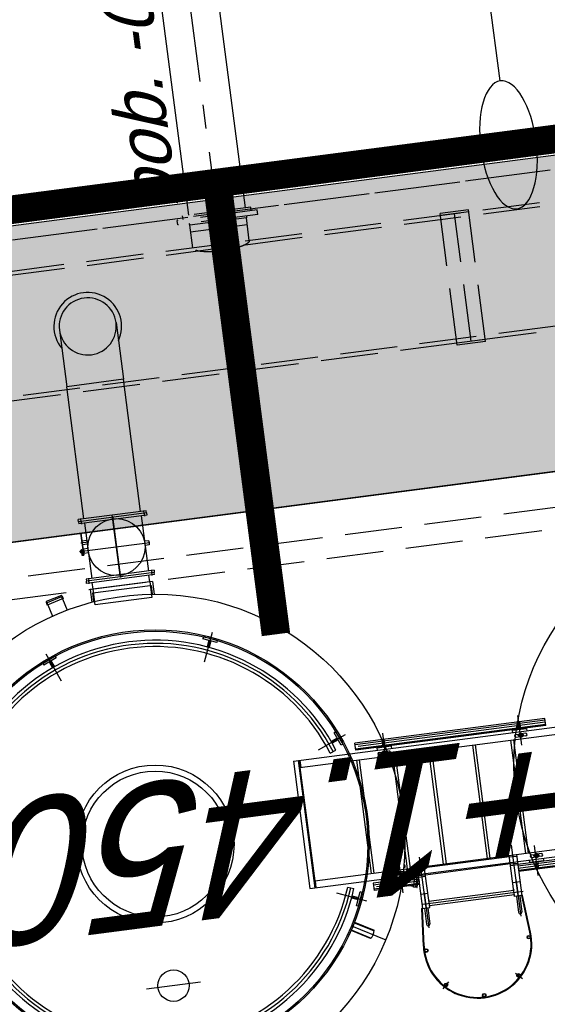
# Model space of a CAD drawing. Extents: x 117893332 to 118394757, y 454959407 to 455669244.
# Tile 293 of 330: x 118266954 to 118270650, y 455268401 to 455275296. Entities that reach past the tile are written whole.
import ezdxf

# ---------------------------------------------------------------- set-up
doc = ezdxf.new("R2010")
doc.units = 0
doc.header["$LTSCALE"] = 200
for name, pattern in [('DASHED', [19.05, 12.7, -6.35]), ('Tauw_HIDDEN3', [2.8, 2, -0.8]), ('Tauw_L_Center2', [6.499, 4, -0.833, 0.833, -0.833]), ('TAUW_OPSLUITBAND_mm', [3.2, 3, -0.2])]:
    doc.linetypes.add(name, pattern=pattern)
doc.layers.get('0').update_dxf_attribs({"linetype": 'CONTINUOUS'})
for name, color, linetype in [('EL_N_A_EB00----REVISIE~-_-----', 1, 'CONTINUOUS'), ('GRAAFWERKZAAMHEDEN', 6, 'CONTINUOUS'), ('KABELLOOP', 6, 'CONTINUOUS'), ('LEIDINGLOOP', 6, 'CONTINUOUS'), ('ME_N_A_EB00----kunstof-put~-_-----', 135, 'CONTINUOUS'), ('ME_N_H_EB00X---ALG_Stramien~-_-----', 135, 'Tauw_HIDDEN3'), ('ZU_N_-_AL999---LLVpvc400_zbr11__18_^100~-_-----', 7, 'CONTINUOUS'), ('ZU_N_-_EL999---LLVpvc400_zbr11~H_-----', 2, 'Tauw_L_Center2'), ('ZU_N_-_EL999---LLVpvc400_zbr11~W_-----', 2, 'CONTINUOUS'), ('ZU_N_-_TVRH----tekst__50_^200~-_-----', 253, 'CONTINUOUS'), ('ZU_N_A_EB00--E-BETON~-_-----', 7, 'CONTINUOUS'), ('ZU_N_A_EV00----_Opsluitband_100x200~A_-----', 253, 'CONTINUOUS'), ('ZU_N_A_EV00----_Opsluitband_100x200~Z_-----', 253, 'TAUW_OPSLUITBAND_mm'), ('ZU_N_A_EV02----_kant verharding ov betontegels-halfsteensverband~k_-----', 253, 'CONTINUOUS'), ('ZU_N_A_HV01----_arcering verharding gv asfalt~v_-----', 253, 'CONTINUOUS'), ('ZU_N_A_HV02----_arcering verharding ov betontegels-halfsteensverband~v_-----', 253, 'CONTINUOUS'), ('ZU_N_A_HV02----molgoot ov betonstraatsteen~v_-----', 253, 'CONTINUOUS')]:
    doc.layers.add(name, color=color, linetype=linetype)
doc.layers.add('ZU_N_-_DX1AMA--_maatvoering_LIN__18_^200', color=7, linetype='CONTINUOUS', lineweight=18)
doc.styles.add('TAUW-ISOCP', font='tcb_isocp.shx')
doc.dimstyles.new('tzu18-dot_^200', dxfattribs={"dimscale": 200, "dimtxt": 1.8, "dimasz": 3, "dimexe": 2, "dimexo": 0, "dimgap": 0.5, "dimtad": 1, "dimdec": 0, "dimzin": 0, "dimdsep": 46, "dimtxsty": 'TAUW-ISOCP', "dimblk": 'DOTSMALL', "dimcen": 2, "dimdle": 1.5, "dimclre": 8, "dimadec": 0, "dimazin": 0, "dimtp": 1, "dimtm": 1, "dimtfac": 1, "dimtix": 1, "dimtmove": 1, "dimatfit": 3, "dimldrblk": 'DOTSMALL', "dimfxl": 1, "dimtvp": 0.5, "dimtolj": 1, "dimtzin": 0, "dimlwd": -1, "dimlwe": 5, "dimarcsym": 0})

# ---------------------------------------------------------------- blocks, each defined once
blk = doc.blocks.new('_DotSmall')
at = {"color": 0, "linetype": 'ByBlock', "const_width": 0.5}
blk.add_lwpolyline([(-0.0625, 0, 1), (0.0625, 0, 1)], format="xyb", close=True, dxfattribs=at)
blk = doc.blocks.new('*D182')
at = {"layer": 'ZU_N_-_DX1AMA--_maatvoering_LIN__18_^200', "color": 0, "transparency": 16777216}
blk.add_line((118280157, 455273059.5), (118266772.8, 455375883.1), dxfattribs=at)
at = {"layer": 'ZU_N_-_DX1AMA--_maatvoering_LIN__18_^200', "color": 8, "lineweight": 5, "transparency": 16777216}
for p, q in [((118266365.3, 455375527.5), (118267208.2, 455375637.2)), ((118278176, 455273104.2), (118280514.9, 455273408.7))]:
    blk.add_line(p, q, dxfattribs=at)
at = {"layer": 'ZU_N_-_DX1AMA--_maatvoering_LIN__18_^200', "color": 0, "transparency": 16777216, "xscale": 600, "yscale": 600, "zscale": 600}
for p, rotation in [((118266811.5, 455375585.6), 97.41631319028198), ((118280118.3, 455273357), 277.416313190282)]:
    blk.add_blockref('_DotSmall', p, dxfattribs=dict(at, rotation=rotation))
at = {"layer": 'ZU_N_-_DX1AMA--_maatvoering_LIN__18_^200', "color": 0, "transparency": 16777216, "insert": (118279130, 455278780.4), "char_height": 360, "attachment_point": 5, "rotation": 97.41631, "style": 'TAUW-ISOCP'}
blk.add_mtext('\\A1;103091', dxfattribs=at)
blk = doc.blocks.new('*D183')
at = {"layer": 'ZU_N_-_DX1AMA--_maatvoering_LIN__18_^200', "color": 0, "transparency": 16777216}
blk.add_line((118281650.2, 455268715.9), (118267685.1, 455376001.8), dxfattribs=at)
at = {"layer": 'ZU_N_-_DX1AMA--_maatvoering_LIN__18_^200', "color": 8, "lineweight": 5, "transparency": 16777216}
for p, q in [((118267277.6, 455375646.3), (118268120.5, 455375756)), ((118278757.1, 455268641.9), (118282008.1, 455269065.1))]:
    blk.add_line(p, q, dxfattribs=at)
at = {"layer": 'ZU_N_-_DX1AMA--_maatvoering_LIN__18_^200', "color": 0, "transparency": 16777216, "xscale": 600, "yscale": 600, "zscale": 600}
for p, rotation in [((118267723.8, 455375704.4), 97.41631319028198), ((118281611.4, 455269013.4), 277.416313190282)]:
    blk.add_blockref('_DotSmall', p, dxfattribs=dict(at, rotation=rotation))
at = {"layer": 'ZU_N_-_DX1AMA--_maatvoering_LIN__18_^200', "color": 0, "transparency": 16777216, "insert": (118280043.7, 455278888.2), "char_height": 360, "attachment_point": 5, "rotation": 97.41631, "style": 'TAUW-ISOCP'}
blk.add_mtext('\\A1;107591', dxfattribs=at)
blk = doc.blocks.new('*D184')
at = {"layer": 'ZU_N_-_DX1AMA--_maatvoering_LIN__18_^200', "color": 0, "transparency": 16777216}
blk.add_line((118283402.9, 455262378.4), (118268597.4, 455376120.6), dxfattribs=at)
at = {"layer": 'ZU_N_-_DX1AMA--_maatvoering_LIN__18_^200', "color": 8, "lineweight": 5, "transparency": 16777216}
for p, q in [((118268189.9, 455375765), (118269032.8, 455375874.7)), ((118278930.8, 455262098.8), (118283760.8, 455262727.5))]:
    blk.add_line(p, q, dxfattribs=at)
at = {"layer": 'ZU_N_-_DX1AMA--_maatvoering_LIN__18_^200', "color": 0, "transparency": 16777216, "xscale": 600, "yscale": 600, "zscale": 600}
for p, rotation in [((118268636.1, 455375823.1), 97.41631319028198), ((118283364.1, 455262675.9), 277.416313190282)]:
    blk.add_blockref('_DotSmall', p, dxfattribs=dict(at, rotation=rotation))
at = {"layer": 'ZU_N_-_DX1AMA--_maatvoering_LIN__18_^200', "color": 0, "transparency": 16777216, "insert": (118282398.1, 455267928.3), "char_height": 360, "attachment_point": 5, "rotation": 97.41631, "style": 'TAUW-ISOCP'}
blk.add_mtext('\\A1;114102', dxfattribs=at)
blk = doc.blocks.new('*D186')
at = {"layer": 'ZU_N_-_DX1AMA--_maatvoering_LIN__18_^200', "color": 8, "lineweight": 5, "transparency": 16777216}
for p, q in [((118278757.1, 455268641.9), (118279128.1, 455265792.1)), ((118232215.2, 455260815), (118232359.8, 455259704.4))]:
    blk.add_line(p, q, dxfattribs=at)
at = {"layer": 'ZU_N_-_DX1AMA--_maatvoering_LIN__18_^200', "color": 0, "transparency": 16777216}
blk.add_line((118279373.9, 455266227.4), (118232010.7, 455260062.3), dxfattribs=at)
at = {"layer": 'ZU_N_-_DX1AMA--_maatvoering_LIN__18_^200', "color": 0, "transparency": 16777216, "xscale": 600, "yscale": 600, "zscale": 600}
for p, rotation in [((118279076.4, 455266188.7), 7.416313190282), ((118232308.2, 455260101), 187.416313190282)]:
    blk.add_blockref('_DotSmall', p, dxfattribs=dict(at, rotation=rotation))
at = {"layer": 'ZU_N_-_DX1AMA--_maatvoering_LIN__18_^200', "color": 0, "transparency": 16777216, "insert": (118253810.1, 455262617.5), "char_height": 360, "attachment_point": 5, "rotation": 187.41631, "style": 'TAUW-ISOCP'}
blk.add_mtext('\\A1;47163', dxfattribs=at)
blk = doc.blocks.new('*D188')
at = {"layer": 'ZU_N_-_DX1AMA--_maatvoering_LIN__18_^200', "color": 0, "transparency": 16777216}
blk.add_line((118290226.7, 455217082.1), (118269509.7, 455376239.3), dxfattribs=at)
at = {"layer": 'ZU_N_-_DX1AMA--_maatvoering_LIN__18_^200', "color": 8, "lineweight": 5, "transparency": 16777216}
for p, q in [((118269102.2, 455375883.8), (118269945.1, 455375993.5)), ((118275059.6, 455215410.3), (118290584.6, 455217431.2))]:
    blk.add_line(p, q, dxfattribs=at)
at = {"layer": 'ZU_N_-_DX1AMA--_maatvoering_LIN__18_^200', "color": 0, "transparency": 16777216, "xscale": 600, "yscale": 600, "zscale": 600}
for p, rotation in [((118269548.4, 455375941.9), 97.41631319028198), ((118290188, 455217379.5), 277.416313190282)]:
    blk.add_blockref('_DotSmall', p, dxfattribs=dict(at, rotation=rotation))
at = {"layer": 'ZU_N_-_DX1AMA--_maatvoering_LIN__18_^200', "color": 0, "transparency": 16777216, "insert": (118289079.9, 455223723.3), "char_height": 360, "attachment_point": 5, "rotation": 97.41631, "style": 'TAUW-ISOCP'}
blk.add_mtext('\\A1;159900', dxfattribs=at)
blk = doc.blocks.new('*D189')
at = {"layer": 'ZU_N_-_DX1AMA--_maatvoering_LIN__18_^200', "color": 0, "transparency": 16777216}
blk.add_line((118292174.2, 455209247.9), (118270422, 455376358.1), dxfattribs=at)
at = {"layer": 'ZU_N_-_DX1AMA--_maatvoering_LIN__18_^200', "color": 8, "lineweight": 5, "transparency": 16777216}
for p, q in [((118270014.5, 455376002.5), (118270857.4, 455376112.2)), ((118276094.8, 455207457.4), (118292532.1, 455209597))]:
    blk.add_line(p, q, dxfattribs=at)
at = {"layer": 'ZU_N_-_DX1AMA--_maatvoering_LIN__18_^200', "color": 0, "transparency": 16777216, "xscale": 600, "yscale": 600, "zscale": 600}
for p, rotation in [((118270460.7, 455376060.6), 97.41631319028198), ((118292135.5, 455209545.4), 277.416313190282)]:
    blk.add_blockref('_DotSmall', p, dxfattribs=dict(at, rotation=rotation))
at = {"layer": 'ZU_N_-_DX1AMA--_maatvoering_LIN__18_^200', "color": 0, "transparency": 16777216, "insert": (118289984.4, 455223900.5), "char_height": 360, "attachment_point": 5, "rotation": 97.41631, "style": 'TAUW-ISOCP'}
blk.add_mtext('\\A1;167920', dxfattribs=at)
blk = doc.blocks.new('A$C051E189E')
at = {"layer": 'LEIDINGLOOP', "linetype": 'DASHED', "const_width": 200}
for points in [[(79917.8, -55943.8), (79917.8, -91749.9), (53597.7, -91754.5), (53597.7, -89649.9)], [(76730.2, -80864.1), (79917.8, -80864.1)]]:
    blk.add_lwpolyline(points, dxfattribs=at)
blk = doc.blocks.new('A$C6DFC50BF')
at = {"layer": 'GRAAFWERKZAAMHEDEN'}
blk.add_line((80370.6, -82922.2), (81293.5, -82922.2), dxfattribs=at)
at = {"layer": 'GRAAFWERKZAAMHEDEN', "extrusion": (0, 0, -1)}
blk.add_ellipse((79919.1, -82922.2), major_axis=(451.5, 0), ratio=0.433042, dxfattribs=at)
at = {"layer": 'KABELLOOP', "linetype": 'DASHED', "const_width": 200}
for points in [[(79917.8, -55943.8), (79917.8, -91749.9), (53597.7, -91754.5), (53597.7, -89649.9)], [(76730.2, -80864.1), (79917.8, -80864.1)]]:
    blk.add_lwpolyline(points, dxfattribs=at)

msp = doc.modelspace()

# ---------------------------------------------------------------- hatches: boundary and pattern name
at = {"layer": 'ME_N_A_EB00----kunstof-put~-_-----'}
for points in [[(118270415.3, 455269199.8), (118270410.3, 455269199.2), (118270414.7, 455269204.8)], [(118270419.2, 455269170.1), (118270414.2, 455269169.4), (118270419.8, 455269165.1)], [(118270470, 455269167.1), (118270475.6, 455269162.7), (118270470.7, 455269161.6)], [(118269820.3, 455269122.4), (118269825.3, 455269123), (118269819.7, 455269127.3)], [(118269775.8, 455269076.8), (118269771.6, 455269071.1), (118269776.5, 455269071.3)], [(118269824.2, 455269092.6), (118269829.2, 455269093.3), (118269824.8, 455269087.7)]]:
    msp.add_hatch(color=256, dxfattribs=at).paths.add_polyline_path(points)
at = {"layer": 'ZU_N_A_HV01----_arcering verharding gv asfalt~v_-----'}
h = msp.add_hatch(dxfattribs=at)
h.set_pattern_fill('ASFALT', color=256, scale=3000)
h.set_pattern_definition([(157.41631, (118248804.68, 455213277.6), (-144.0122, -346.24485), []), (217.41631, (118248804.68, 455213277.6), (227.85075, -297.8406), [])])
h.paths.add_polyline_path([(118253562.5, 455173882.8, -0.413671), (118245855.8, 455163886.8), (118232779.4, 455162183.4, -0.239601), (118226539.3, 455164396.4), (118222931.6, 455163926.7), (118222383.7, 455168135.5), (118218106.9, 455167574.6), (118214434.7, 455164219.5), (118215506.4, 455155986.2), (118286398.3, 455165214), (118285827.7, 455169598.1), (118269443.6, 455167465.5, -0.414214), (118257765.8, 455176453.3), (118256227.9, 455188268.7, -0.414214), (118265215.7, 455199946.5), (118292266.1, 455203467.5), (118291600.1, 455208584.4), (118288512.1, 455208182.4, -0.414214), (118286360.3, 455209838.5), (118282082.5, 455242702.4), (118277103.6, 455242054.3, -0.414214), (118269661, 455247782.5), (118267518.7, 455264240.6), (118262945.7, 455263645.4), (118267639.6, 455227475.9), (118267223.1, 455227422), (118267223.1, 455227421.8), (118252708.4, 455225559), (118252749.8, 455225241.2), (118251437.4, 455225070.9), (118250715, 455230620.6), (118243327.3, 455287376.9), (118243629.7, 455287416.2), (118243124.4, 455290872.4), (118240928.7, 455307740.1, -0.414214), (118245603.8, 455313814.3), (118274546.5, 455317581.7), (118274030.2, 455321548.3), (118245583.3, 455317845.4, -0.414214), (118239509, 455322520.5), (118233549.8, 455368302.3, 0.414214), (118222813.3, 455376565.6), (118207809.9, 455374612.7, 0.414214), (118199546.6, 455363876.2), (118205505.9, 455318094.4, -0.414212), (118200830.9, 455312020.1), (118163460.6, 455307155.6), (118165370.9, 455292480.2), (118168069.6, 455292831.5), (118168020.6, 455293207.6, -0.414213), (118177008.5, 455304885.4), (118193278.4, 455307003.2, -0.134342), (118196112.3, 455306610.7), (118204322.8, 455303093.5), (118205538.1, 455305921.5, -0.264812), (118209818.1, 455309156.2), (118230144.2, 455311802, -0.414214), (118236218.5, 455307127), (118240860.1, 455271468.1, -0.414214), (118236185, 455265393.9), (118214173, 455262528.6), (118214897.7, 455256960.6, -0.414214), (118212810.3, 455254248.5), (118211683.3, 455254101.8), (118212034, 455251407.1), (118215577.2, 455248630.1), (118219142.1, 455249094.1), (118218436.6, 455254511.8, -0.414229), (118220524, 455257224), (118236969.8, 455259364.7, -0.414213), (118243044, 455254689.7), (118246252.7, 455230039.7)])
h.paths.add_polyline_path([(118261528.7, 455214269.2, -0.414214), (118263616.1, 455216981.4), (118275257.9, 455218496.7, -0.414214), (118277970, 455216409.4), (118278976.7, 455208675.7, -0.414214), (118276889.3, 455205963.6), (118274097.8, 455205600.3, -0.414214), (118272506.4, 455206825.1), (118272485.3, 455206987.6), (118269242.6, 455206565.5), (118269263.8, 455206403, -0.414214), (118268038.9, 455204811.6), (118265247.5, 455204448.2, -0.414214), (118262535.4, 455206535.6)], flags=16)
h.paths.add_polyline_path([(118241537.9, 455300913.5), (118240100, 455300726.2), (118239912.7, 455302164.1), (118241350.6, 455302351.4)], flags=16)
h.paths.add_polyline_path([(118240440.7, 455309039.9), (118239002.9, 455308852.6), (118238815.6, 455310290.4), (118240253.4, 455310477.7)], flags=16)
h.paths.add_polyline_path([(118229627.9, 455315768.6), (118215546.7, 455313935.7, -0.414214), (118209472.4, 455318610.7), (118204138, 455359592.1, -0.414239), (118213125.7, 455371270.9), (118217290.6, 455371813, -0.414214), (118228968.4, 455362825.1), (118234303, 455321842.8, -0.414214)], flags=16)
h.paths.add_polyline_path([(118229573.7, 455316185), (118215492.5, 455314352.1, -0.414214), (118209888.9, 455318664.9), (118204554.5, 455359646.4, -0.41424), (118213180, 455370854.4), (118217344.8, 455371396.5, -0.414214), (118228551.9, 455362770.9), (118233886.5, 455321788.6, -0.414214)], flags=0)
h.paths.add_polyline_path([(118232786.1, 455366810.1), (118231546.6, 455366648.6), (118231359.3, 455368086.5), (118232598.8, 455368248)], flags=0)
at = {"layer": 'ZU_N_A_HV02----_arcering verharding ov betontegels-halfsteensverband~v_-----'}
h = msp.add_hatch(dxfattribs=at)
h.set_pattern_fill('TEGELS', color=256, scale=1200)
h.set_pattern_definition([(97.4163, (118248804.68, 455213277.58), (-297.4903, -38.7234), []), (187.4163, (118248804.68, 455213277.58), (38.7234, -297.4903), [300, -300]), (187.4163, (118248785.3, 455213426.33), (38.7234, -297.4903), [-300, 300])])
h.paths.add_polyline_path([(118278797.8, 455275302), (118282155.1, 455249509.7), (118281628, 455249441.1, 0.40884), (118275544.1, 455254035.1, 0.414213), (118270851, 455247937.4, 0.414214), (118276948.7, 455243244.3), (118282393.7, 455243953.1), (118282475, 455243328.3), (118277030, 455242619.6, -0.414214), (118270226.2, 455247856.1), (118268064.6, 455264463), (118267915.8, 455264443.6), (118262361.2, 455263720.6), (118262374.8, 455263615.9), (118259791, 455263277.8), (118258893.8, 455270189.9), (118247423.9, 455268677.9), (118247098.8, 455271175.8), (118246029, 455271036.6), (118246016.1, 455271135.7), (118271409.6, 455274441.1), (118270783.6, 455279250.4, 0.01833), (118271686.5, 455280061.2), (118272414.2, 455274471)])
h.paths.add_polyline_path([(118275200, 455256671.9, -1), (118273935.1, 455266389.9, -1)], flags=16)
h.paths.add_polyline_path([(118278757, 455268641), (118261899.4, 455266446.7), (118261318.5, 455270909.9), (118278176, 455273104.2)], flags=16)
h.paths.add_polyline_path([(118277060.1, 455243154.9), (118277098.8, 455242857.4), (118276801.3, 455242818.7), (118276762.6, 455243116.2)], flags=16)
at = {"layer": 'ZU_N_A_HV02----molgoot ov betonstraatsteen~v_-----'}
h = msp.add_hatch(dxfattribs=at)
h.set_pattern_fill('BRICK', color=256, scale=33.07086)
h.set_pattern_definition([(97.41631, (118248804.68, 455213277.58), (-208.2432, -27.10636), []), (187.4163, (118248804.68, 455213277.6), (54.2127, -416.4864), [210, -210]), (187.4163, (118248777.57, 455213485.83), (54.2127, -416.4864), [-210, 210])])
h.paths.add_polyline_path([(118236130.8, 455265810.4), (118213702.3, 455262890.9), (118213756.5, 455262474.4), (118214481.2, 455256906.4, -0.414214), (118212756.1, 455254665), (118211212.6, 455254464), (118211639.7, 455251182.5), (118215456.8, 455248190.8), (118219612.8, 455248731.8), (118218853.1, 455254566, -0.41423), (118220578.2, 455256807.5), (118237024, 455258948.2, -0.414214), (118242627.6, 455254635.5), (118245836.2, 455229985.5), (118253115.1, 455174065.7, -0.421725), (118245799.5, 455164303), (118232725.2, 455162599.9, -0.247725), (118226700.8, 455164841), (118223293.5, 455164399.8), (118222746, 455168606.4), (118217921.3, 455167973.9), (118213990, 455164382.1), (118215144.2, 455155515.5), (118286452.5, 455164797.5), (118286398.3, 455165214), (118215506.4, 455155986.2), (118214434.7, 455164219.5), (118218106.9, 455167574.6), (118222383.7, 455168135.5), (118222931.6, 455163926.7), (118226539.3, 455164396.4, 0.239601), (118232779.4, 455162183.4), (118245855.8, 455163886.8, 0.413671), (118253562.5, 455173882.8), (118246252.7, 455230039.7), (118243044, 455254689.7, 0.414213), (118236969.8, 455259364.7), (118220524, 455257224, 0.414229), (118218436.6, 455254511.8), (118219142.1, 455249094.1), (118215577.2, 455248630.1), (118212034, 455251407.1), (118211683.3, 455254101.8), (118212810.3, 455254248.5, 0.414214), (118214897.7, 455256960.6), (118214173, 455262528.6), (118236185, 455265393.9, 0.414214), (118240860.1, 455271468.1), (118236218.5, 455307127, 0.414214), (118230144.2, 455311802), (118209818.1, 455309156.2, 0.264812), (118205538.1, 455305921.5), (118204322.8, 455303093.5), (118196112.3, 455306610.7, 0.134342), (118193278.4, 455307003.2), (118177008.5, 455304885.4, 0.414213), (118168020.6, 455293207.6), (118168069.6, 455292831.5), (118168486.1, 455292885.7), (118168437.1, 455293261.8, -0.414213), (118177062.7, 455304468.9), (118193332.6, 455306586.7, -0.134342), (118195946.9, 455306224.6), (118199133.4, 455304859.6), (118204543.5, 455302542), (118205924.4, 455305755.6, -0.264823), (118209872.9, 455308739.8), (118222173, 455310340.9), (118230198.4, 455311385.5, -0.414214), (118235802, 455307072.8), (118240443.6, 455271413.9, -0.414214)])

# ---------------------------------------------------------------- linework, layer by layer
at = {"layer": 'ME_N_A_EB00----kunstof-put~-_-----'}
for p, q in [((118267629, 455273174.2), (118267680.6, 455272777.5)), ((118278176.3, 455273104.2), (118261318.5, 455270909.9)), ((118267232.3, 455273122.6), (118267284, 455272725.9)), ((118267680.6, 455272777.5), (118267284, 455272725.9)), ((118267801.2, 455271851.5), (118267680.6, 455272777.5)), ((118267404.5, 455271799.9), (118267284, 455272725.9)), ((118267840.8, 455271856.7), (118267364.8, 455271794.7)), ((118267826.1, 455271834.6), (118267822.8, 455271859.4)), ((118267842.8, 455271841.8), (118267840.8, 455271856.7)), ((118267366.8, 455271779.8), (118267364.8, 455271794.7)), ((118267842.8, 455271841.8), (118267366.8, 455271779.8)), ((118267842.8, 455271841.8), (118267366.8, 455271779.8)), ((118267844.7, 455271826.9), (118267368.7, 455271765)), ((118267384.8, 455271777.1), (118267381.5, 455271801.9)), ((118267383.5, 455271787), (118267386.7, 455271762.3)), ((118267657.4, 455271406.8), (118267602.6, 455271827.7)), ((118267657.4, 455271406.8), (118267602.6, 455271827.7)), ((118267604.1, 455271815.8), (118267659.6, 455271389.4)), ((118267805, 455271821.7), (118267855.4, 455271435)), ((118267824.8, 455271844.5), (118267828, 455271819.7)), ((118267842.8, 455271841.8), (118267844.7, 455271826.9)), ((118267366.8, 455271779.8), (118267368.7, 455271765)), ((118267408.4, 455271770.1), (118267458.7, 455271383.4)), ((118267381.1, 455271700.8), (118267383.1, 455271701.1)), ((118267381.1, 455271700.8), (118267400.9, 455271548.7)), ((118267383.1, 455271701.1), (118267403.1, 455271547)), ((118267424.2, 455271648.6), (118267390.5, 455271644.3)), ((118267858, 455271647.1), (118267828.3, 455271643.3)), ((118267858, 455271647.1), (118267861.9, 455271617.4)), ((118267864.9, 455271632.9), (118267374.1, 455271569)), ((118267380, 455271577.3), (118267378.3, 455271575.1)), ((118267386, 455271578.1), (118267380, 455271577.3)), ((118267380, 455271577.3), (118267382, 455271562.5)), ((118267433.5, 455271637.3), (118267381.5, 455271630.5)), ((118267384.9, 455271586.4), (118267386.9, 455271586.6)), ((118267384.9, 455271586.4), (118267390.2, 455271545.3)), ((118267386.9, 455271586.6), (118267392, 455271547.6)), ((118267396.9, 455271579.5), (118267388, 455271578.4)), ((118267390.5, 455271644.3), (118267393.7, 455271619.5)), ((118267427.4, 455271623.9), (118267393.7, 455271619.5)), ((118267402.8, 455271580.3), (118267398.9, 455271579.8)), ((118267431.6, 455271591.6), (118267401.9, 455271587.7)), ((118267401.9, 455271587.7), (118267405.7, 455271558)), ((118267861.9, 455271617.4), (118267832.1, 455271613.5)), ((118267378.3, 455271575.1), (118267379.7, 455271564.2)), ((118267382, 455271562.5), (118267379.7, 455271564.2)), ((118267387.9, 455271563.2), (118267382, 455271562.5)), ((118267398.8, 455271564.7), (118267389.9, 455271563.5)), ((118267390.2, 455271545.3), (118267403.1, 455271547)), ((118267392, 455271547.6), (118267400.9, 455271548.7)), ((118267404.8, 455271565.4), (118267400.8, 455271564.9)), ((118267435.5, 455271561.9), (118267405.7, 455271558)), ((118267895, 455271440.2), (118267419.1, 455271378.2)), ((118267877, 455271442.9), (118267880.3, 455271418.1)), ((118267895, 455271440.2), (118267897, 455271425.3)), ((118267419.1, 455271378.2), (118267421, 455271363.3)), ((118267897, 455271425.3), (118267421, 455271363.3)), ((118267897, 455271425.3), (118267421, 455271363.3)), ((118267898.9, 455271410.4), (118267422.9, 455271348.5)), ((118267435.8, 455271385.4), (118267439, 455271360.6)), ((118267440.9, 455271345.8), (118267437.7, 455271370.6)), ((118267865.3, 455271358.7), (118267859.2, 455271405.3)), ((118267882.2, 455271403.2), (118267879, 455271428)), ((118267898.9, 455271410.4), (118267897, 455271425.3)), ((118267422.9, 455271348.5), (118267421, 455271363.3)), ((118267885.1, 455271361.3), (118267448.8, 455271304.5)), ((118267448.8, 455271304.5), (118267460.3, 455271216.4)), ((118267468.6, 455271307.1), (118267462.6, 455271353.6)), ((118267465.9, 455271281.5), (118267868.5, 455271333.9)), ((118267482.8, 455271198), (118267468.6, 455271307.1)), ((118267865.3, 455271358.7), (118267879.5, 455271249.6)), ((118267868.5, 455271333.9), (118267874.5, 455271334.7)), ((118267874.5, 455271334.7), (118267882.5, 455271273.1)), ((118267885.1, 455271361.3), (118267896.6, 455271273.2)), ((118267245.8, 455271264.5), (118267140.5, 455271221)), ((118267247.8, 455271254.5), (118267146.1, 455271212.5)), ((118267258.2, 455271242.5), (118267147.2, 455271196.7)), ((118267253.5, 455271240.6), (118267247.8, 455271254.5)), ((118267249.8, 455271262.8), (118267258.2, 455271242.5)), ((118267253.5, 455271240.6), (118267286.3, 455271161.1)), ((118267473.9, 455271219.9), (118267465.9, 455271281.5)), ((118267879.5, 455271249.6), (118267482.8, 455271198)), ((118267138.8, 455271217.1), (118267147.2, 455271196.7)), ((118267151.8, 455271198.7), (118267146.1, 455271212.5)), ((118267151.8, 455271198.7), (118267184.6, 455271119.1)), ((118268242, 455270975), (118268238.1, 455270960.5)), ((118268334.7, 455270934.5), (118268238.1, 455270960.5)), ((118268338.6, 455270948.9), (118268242, 455270975)), ((118268302.1, 455271005.6), (118268245.8, 455270796.7)), ((118268279.1, 455270949.4), (118268266.8, 455270903.6)), ((118268293.6, 455270945.5), (118268281.3, 455270899.7)), ((118268338.6, 455270948.9), (118268334.7, 455270934.4)), ((118267202.7, 455270839.7), (118267116, 455270789.8)), ((118267210.1, 455270826.7), (118267123.5, 455270776.8)), ((118267136.8, 455270854), (118267244.7, 455270666.4)), ((118267202.7, 455270839.7), (118267210.2, 455270826.7)), ((118267116, 455270789.8), (118267123.5, 455270776.8)), ((118267160.3, 455270798), (118267184, 455270756.9)), ((118267173.3, 455270805.5), (118267197, 455270764.3)), ((118270441.6, 455270422.7), (118270468.7, 455270214.5)), ((118268871.3, 455270103.1), (118271038.5, 455270385.2)), ((118270632.9, 455270403), (118269302, 455270229.7)), ((118269303.3, 455270219.8), (118270634.2, 455270393.1)), ((118269307.1, 455270190.1), (118270638.1, 455270363.3)), ((118270639.3, 455270353.4), (118269308.4, 455270180.1)), ((118269325, 455270207.5), (118270636.1, 455270378.2)), ((118270439.9, 455270377.8), (118270447, 455270323.3)), ((118270454.8, 455270379.8), (118270461.9, 455270325.2)), ((118270639.3, 455270353.4), (118270632.9, 455270403)), ((118268917.5, 455270058.7), (118271005.2, 455270330.4)), ((118269233.3, 455270288.9), (118269045.8, 455270181)), ((118269169.1, 455270309.7), (118269156.1, 455270302.2)), ((118269206, 455270215.5), (118269156.1, 455270302.2)), ((118269219, 455270223), (118269169.1, 455270309.7)), ((118269494.6, 455270299.5), (118269521.7, 455270091.2)), ((118270504, 455270330.7), (118270404.8, 455270317.8)), ((118270404.8, 455270317.8), (118270406.8, 455270302.9)), ((118270428.7, 455270289.7), (118270459.1, 455270293.6)), ((118270431, 455270271.8), (118270461.4, 455270275.8)), ((118270485.7, 455270288), (118270440.9, 455270282.2)), ((118270467.7, 455270294.7), (118270459.1, 455270293.6)), ((118270470, 455270276.9), (118270461.4, 455270275.8)), ((118270462.3, 455270302.3), (118270466.6, 455270269.6)), ((118270498.1, 455270298.7), (118270467.7, 455270294.7)), ((118270500.4, 455270280.8), (118270470, 455270276.9)), ((118270491, 455270334.1), (118270476.1, 455270332.1)), ((118270504, 455270330.7), (118270505.9, 455270315.9)), ((118269177.3, 455270265.3), (118269136.2, 455270241.6)), ((118269184.8, 455270252.3), (118269143.6, 455270228.6)), ((118269219, 455270223), (118269206, 455270215.5)), ((118269308.4, 455270180.1), (118269302, 455270229.7)), ((118269557, 455270207.5), (118269457.8, 455270194.6)), ((118269469.6, 455270201.1), (118269484.5, 455270203.1)), ((118269500, 455270200), (118269492.9, 455270254.6)), ((118269514.8, 455270202), (118269507.7, 455270256.5)), ((118269557, 455270207.5), (118269558.9, 455270192.6)), ((118270125.7, 455270215.9), (118270228.9, 455269422.6)), ((118270145.5, 455270218.5), (118270248.7, 455269425.2)), ((118270393.4, 455270250.8), (118270496.7, 455269457.5)), ((118270413.2, 455270253.4), (118270516.5, 455269460.1)), ((118269129.7, 455270159.7), (118269169.7, 455270180.4)), ((118269459.8, 455270179.7), (118269457.8, 455270194.6)), ((118269471.7, 455270165.1), (118269502.1, 455270169.1)), ((118269474.1, 455270147.3), (118269504.5, 455270151.2)), ((118269486.5, 455270157.9), (118269531.3, 455270163.8)), ((118269502.1, 455270169.1), (118269510.8, 455270170.2)), ((118269504.5, 455270151.2), (118269513.1, 455270152.3)), ((118269505.4, 455270177.7), (118269509.7, 455270145)), ((118269541.2, 455270174.1), (118269510.8, 455270170.2)), ((118269543.5, 455270156.3), (118269513.1, 455270152.3)), ((118269565.4, 455270143), (118269668.6, 455269349.7)), ((118269585.2, 455270145.6), (118269688.5, 455269352.3)), ((118269818.2, 455270175.9), (118269921.5, 455269382.6)), ((118269838.1, 455270178.5), (118269941.3, 455269385.2)), ((118268871.3, 455270103.1), (118268987.5, 455269210.6)), ((118268906, 455270107.6), (118269022.2, 455269215.1)), ((118268911, 455270108.2), (118268917.5, 455270058.7)), ((118268917.5, 455270058.7), (118268911.7, 455270103.3)), ((118268916, 455270108.9), (118268922.4, 455270059.3)), ((118269312.5, 455270110.1), (118269415.8, 455269316.8)), ((118269332.3, 455270112.7), (118269435.6, 455269319.4)), ((118268917.5, 455270058.7), (118269020.7, 455269265.4)), ((118269020.7, 455269265.4), (118271108.5, 455269537.1)), ((118270445.3, 455269163.4), (118270399.5, 455269515)), ((118270587.3, 455269303.6), (118270560.2, 455269511.8)), ((118268987.5, 455269210.6), (118271154.6, 455269492.7)), ((118270383.7, 455269442.8), (118270433.3, 455269449.2)), ((118270421.1, 455269155.2), (118270383.7, 455269442.8)), ((118270385, 455269432.9), (118270434.6, 455269439.3)), ((118270433.3, 455269449.2), (118270470.7, 455269161.6)), ((118270538.4, 455269446.8), (118270568.8, 455269450.7)), ((118270595.4, 455269445.1), (118270550.6, 455269439.3)), ((118270577.4, 455269451.9), (118270568.8, 455269450.7)), ((118270576.5, 455269425.3), (118270572.2, 455269458)), ((118270607.8, 455269455.8), (118270577.4, 455269451.9)), ((118269640.3, 455269180.3), (118269613.2, 455269388.6)), ((118269800.7, 455269079.5), (118269754.9, 455269431.1)), ((118270385, 455269432.9), (118269790, 455269355.4)), ((118270385, 455269432.9), (118269790, 455269355.4)), ((118270391.4, 455269383.3), (118269796.4, 455269305.8)), ((118270391.4, 455269383.3), (118269796.4, 455269305.8)), ((118270391.4, 455269383.3), (118270441, 455269389.7)), ((118270392.7, 455269373.4), (118270442.3, 455269379.8)), ((118270773.4, 455269422.9), (118270442.3, 455269379.8)), ((118270443.6, 455269369.9), (118270774.7, 455269413)), ((118270445.5, 455269355), (118270776.7, 455269398.1)), ((118270447.5, 455269340.1), (118270778.6, 455269383.2)), ((118270779.9, 455269373.3), (118270448.7, 455269330.2)), ((118270522.9, 455269410.5), (118270524.9, 455269395.6)), ((118270524.9, 455269395.6), (118270624, 455269408.5)), ((118270540.7, 455269428.9), (118270571.1, 455269432.9)), ((118270567, 455269401.1), (118270574.1, 455269346.5)), ((118270582.5, 455269398.1), (118270567.7, 455269396.1)), ((118270579.7, 455269434), (118270571.1, 455269432.9)), ((118270610.1, 455269438), (118270579.7, 455269434)), ((118270581.9, 455269403), (118270589, 455269348.5)), ((118270622.1, 455269423.4), (118270624, 455269408.5)), ((118269581.5, 455269322.2), (118269611.8, 455269326.2)), ((118269583.8, 455269304.4), (118269614.2, 455269308.3)), ((118269596.2, 455269315.1), (118269641, 455269320.9)), ((118269611.8, 455269326.2), (118269620.5, 455269327.3)), ((118269614.2, 455269308.3), (118269622.8, 455269309.4)), ((118269619.5, 455269300.8), (118269615.3, 455269333.5)), ((118269650.9, 455269331.2), (118269620.5, 455269327.3)), ((118269653.2, 455269313.4), (118269622.8, 455269309.4)), ((118269728.8, 455269335.5), (118269643.5, 455269346.9)), ((118269669.2, 455269345.3), (118269671.2, 455269330.4)), ((118269713.6, 455269221.5), (118269729.4, 455269340.5)), ((118269728.8, 455269335.5), (118269743.6, 455269333.5)), ((118269729.1, 455269224.5), (118269743.6, 455269333.5)), ((118269751.2, 455269337.6), (118269729.4, 455269340.5)), ((118269738.8, 455269221.2), (118269753.8, 455269334.2)), ((118269788.7, 455269365.3), (118269739.1, 455269358.9)), ((118269739.1, 455269358.9), (118269748.8, 455269284.5)), ((118269790, 455269355.4), (118269740.4, 455269349)), ((118269796.4, 455269305.8), (118269746.9, 455269299.4)), ((118269826.1, 455269077.7), (118269788.7, 455269365.3)), ((118269027.2, 455269215.8), (118269020.7, 455269265.4)), ((118269020.7, 455269265.4), (118269026.5, 455269220.7)), ((118269032.1, 455269216.4), (118269025.7, 455269266)), ((118269748.2, 455269289.5), (118269429.8, 455269248)), ((118269429.8, 455269248), (118269436.2, 455269198.4)), ((118269431.1, 455269238.1), (118269749.4, 455269279.5)), ((118269434.9, 455269208.3), (118269753.3, 455269249.8)), ((118269754.6, 455269239.9), (118269436.2, 455269198.4)), ((118269452.8, 455269225.8), (118269751.4, 455269264.7)), ((118269577.9, 455269272.3), (118269575.9, 455269287.2)), ((118269577.9, 455269272.3), (118269677, 455269285.2)), ((118269627.1, 455269223.3), (118269620, 455269277.8)), ((118269620.7, 455269272.9), (118269635.5, 455269274.8)), ((118269714.3, 455269226.5), (118269629, 455269237.8)), ((118269642, 455269225.2), (118269634.9, 455269279.8)), ((118269797.7, 455269295.9), (118269748.2, 455269289.5)), ((118269749.4, 455269279.5), (118269755.9, 455269230)), ((118270408.2, 455269254.4), (118270457.8, 455269260.8)), ((118270431.9, 455269266), (118270464, 455269019.1)), ((118269384.9, 455269123.6), (118269176.1, 455269179.9)), ((118269251.8, 455269222), (118269295.7, 455269212.2)), ((118269313.8, 455269091), (118269339.8, 455269187.5)), ((118269328.2, 455269087.1), (118269354.3, 455269183.6)), ((118269354.3, 455269183.6), (118269339.8, 455269187.5)), ((118269735.4, 455269218.6), (118269713.6, 455269221.5)), ((118269714.3, 455269226.5), (118269729.1, 455269224.5)), ((118269755.9, 455269230), (118269776.5, 455269071.3)), ((118269813.2, 455269176.9), (118269763.6, 455269170.5)), ((118269778.1, 455269101.8), (118270481.2, 455269193.3)), ((118269787.3, 455269182.1), (118269819.5, 455268935.2)), ((118269820.3, 455269122.4), (118270415.3, 455269199.8)), ((118269824.2, 455269092.6), (118270419.2, 455269170.1)), ((118270410.3, 455269199.2), (118270414.7, 455269204.8)), ((118270415.3, 455269199.8), (118270410.3, 455269199.2)), ((118270419.2, 455269170.1), (118270414.2, 455269169.4)), ((118270414.2, 455269169.4), (118270419.8, 455269165.1)), ((118270414.7, 455269204.8), (118270415.3, 455269199.8)), ((118270419.8, 455269165.1), (118270419.2, 455269170.1)), ((118270470, 455269167.1), (118270475.6, 455269162.7)), ((118270470.7, 455269161.6), (118270470, 455269167.1)), ((118269324.8, 455269132), (118269279, 455269144.4)), ((118269328.7, 455269146.5), (118269282.9, 455269158.9)), ((118269819.7, 455269127.3), (118269820.3, 455269122.4)), ((118269825.3, 455269123), (118269819.7, 455269127.3)), ((118269820.3, 455269122.4), (118269825.3, 455269123)), ((118270470.7, 455269161.6), (118270421.1, 455269155.2)), ((118270433.5, 455269156.8), (118270448, 455269045.2)), ((118270458.3, 455269160), (118270472.8, 455269048.5)), ((118270470.7, 455269161.6), (118270475.6, 455269162.7)), ((118270475.6, 455269162.7), (118270470.7, 455269161.6)), ((118270527.7, 455268905.4), (118270470.7, 455269161.6)), ((118270532.6, 455268906.5), (118270475.6, 455269162.7)), ((118269328.2, 455269087.1), (118269313.7, 455269091)), ((118269775.8, 455269076.8), (118269771.6, 455269071.1)), ((118269776.5, 455269071.3), (118269771.6, 455269071.1)), ((118269771.6, 455269071.1), (118269776.5, 455269071.3)), ((118269782, 455268808.8), (118269771.6, 455269071.1)), ((118269776.5, 455269071.3), (118269775.8, 455269076.8)), ((118269776.5, 455269071.3), (118269826.1, 455269077.7)), ((118269787, 455268809), (118269776.5, 455269071.3)), ((118269788.9, 455269072.9), (118269803.5, 455268961.3)), ((118269813.7, 455269076.1), (118269828.3, 455268964.6)), ((118269824.2, 455269092.6), (118269829.2, 455269093.3)), ((118269824.8, 455269087.7), (118269824.2, 455269092.6)), ((118269829.2, 455269093.3), (118269824.8, 455269087.7)), ((118269297.6, 455268972), (118269436.4, 455268914.2)), ((118269299.4, 455268976.3), (118269436.4, 455268919.3)), ((118269412.2, 455268861.1), (118269275.2, 455268918.1)), ((118269277, 455268922.5), (118269415.8, 455268864.7)), ((118269278.3, 455268950.9), (118269518.3, 455268851.1)), ((118270426.7, 455268619.9), (118270477.3, 455268581)), ((118268219.8, 455268556), (118267843.5, 455268507.1)), ((118269957.7, 455268558.9), (118269918.8, 455268508.3))]:
    msp.add_line(p, q, dxfattribs=at)
for centre, radius in [((118267631.9, 455271602.6), 200), ((118272166.6, 455270078.2), 1750), ((118267902.5, 455269523.2), 1750), ((118267902.6, 455269523.2), 1500), ((118267902.6, 455269523.2), 1490), ((118270464.5, 455270285.3), 15), ((118270464.5, 455270285.3), 10), ((118269507.6, 455270160.7), 15), ((118269507.6, 455270160.7), 10), ((118267902.6, 455269523.2), 553), ((118267902.5, 455269523.2), 510.9), ((118270574.3, 455269442.4), 15), ((118270574.3, 455269442.4), 10), ((118269617.3, 455269317.8), 15), ((118269617.3, 455269317.8), 10), ((118270521.2, 455268870.7), 12.5), ((118270521.2, 455268870.7), 10), ((118269802.2, 455268777.1), 12.5), ((118269802.2, 455268777.1), 10), ((118268031.6, 455268531.5), 110), ((118270449, 455268602.8), 12.5), ((118270449, 455268602.8), 10), ((118269940.6, 455268536.7), 12.5), ((118269940.6, 455268536.7), 10), ((118270208.5, 455268464.5), 12.5), ((118270208.5, 455268464.5), 10)]:
    msp.add_circle(centre, radius, dxfattribs=at)
for centre, radius, start, end in [((118267430.7, 455273148.4), 237.5, 334.77941, 220.05321), ((118267430.7, 455273148.4), 200, 7.41631, 187.41631), ((118267430.7, 455273148.4), 200, 187.41631, 7.41631), ((118267247, 455271261.7), 3, 22.41631, 112.41631), ((118267141.6, 455271218.2), 3, 112.41631, 202.41631), ((118267902.6, 455269523.2), 1427.5, 27.41631, 167.41819), ((118267902.6, 455269523.2), 1405, 27.41631, 170.87554), ((118267902.6, 455269523.2), 1382.5, 27.41631, 167.41825), ((118270429.8, 455270280.7), 9, 97.41631, 277.41631), ((118270499.2, 455270289.8), 9, 277.41631, 97.41631), ((118269472.9, 455270156.2), 9, 97.41631, 277.41631), ((118269542.3, 455270165.2), 9, 277.41631, 97.41631), ((118270539.5, 455269437.8), 9, 97.41631, 277.41631), ((118270609, 455269446.9), 9, 277.41631, 97.41631), ((118269646.2, 455269367.5), 9, 277.41631, 97.41631), ((118269582.6, 455269313.3), 9, 97.41631, 277.41631), ((118269750.8, 455269334.6), 3, 352.41631, 82.41631), ((118267554.4, 455269477.9), 1960, 353.54181, 353.84273), ((118267902.6, 455269523.2), 1427.5, 207.41443, 347.41631), ((118267902.6, 455269523.2), 1405, 206.09645, 347.41631), ((118267902.6, 455269523.2), 1382.5, 207.41437, 347.41631), ((118269735.8, 455269221.6), 3, 262.41631, 352.41631), ((118270460.4, 455269046.9), 12.5, 187.41631, 7.41631), ((118269815.9, 455268963), 12.5, 187.41631, 7.41631), ((118269359.5, 455268917.2), 77, 313.25427, 1.57835), ((118270161.7, 455268823.9), 380, 182.28092, 12.55161), ((118270161.7, 455268823.9), 375, 182.28091, 12.55161)]:
    msp.add_arc(centre, radius, start, end, dxfattribs=at)
at = {"layer": 'ME_N_H_EB00X---ALG_Stramien~-_-----'}
for p, q in [((118278925.1, 455275098.4), (118261075.7, 455272775)), ((118278928.7, 455275070.6), (118261079.3, 455272747.2)), ((118279037.7, 455274233.7), (118261188.3, 455271910.3)), ((118278347.1, 455274115.5), (118261191.9, 455271882.5)), ((118268617.9, 455273963.4), (118268057.6, 455273890.5)), ((118268622, 455273931.7), (118268061.7, 455273858.8)), ((118268573.4, 455273983.9), (118268095.4, 455273921.6)), ((118268573.4, 455273983.9), (118268095.4, 455273921.6)), ((118268573.4, 455273983.9), (118268095.4, 455273921.6)), ((118268573.4, 455273983.9), (118268095.4, 455273921.6)), ((118268098.8, 455273895.9), (118268095.4, 455273921.6)), ((118268543.9, 455273921.5), (118268541.8, 455273909.2)), ((118268576.7, 455273958.1), (118268573.4, 455273983.9)), ((118268622, 455273931.7), (118268617.9, 455273963.4)), ((118270097.6, 455273964.4), (118269899.3, 455273938.6)), ((118270019.4, 455273016.4), (118269899.3, 455273938.6)), ((118270099.6, 455273949.6), (118269901.2, 455273923.8)), ((118270116.6, 455273044.2), (118270000.4, 455273936.7)), ((118270217.7, 455273042.2), (118270097.6, 455273964.4)), ((118268061.7, 455273858.8), (118268057.6, 455273890.5)), ((118268139.9, 455273868.9), (118268145.1, 455273857.5)), ((118268541.8, 455273909.2), (118268145.1, 455273857.5)), ((118268165.9, 455273697.9), (118268145.1, 455273857.5)), ((118268548.2, 455273859.6), (118268151.6, 455273807.9)), ((118268562.5, 455273749.5), (118268541.8, 455273909.2)), ((118270215.7, 455273057.1), (118270017.4, 455273031.3)), ((118270217.7, 455273042.2), (118270019.4, 455273016.4)), ((118277960.6, 455272824.1), (118261598.6, 455270694.3)), ((118277831.2, 455272656), (118261766.8, 455270564.9))]:
    msp.add_line(p, q, dxfattribs=at)
at = {"layer": 'ME_N_H_EB00X---ALG_Stramien~-_-----', "extrusion": (0, 0, -1)}
msp.add_ellipse((118268364.2, 455273723.7), major_axis=(-198.3, -25.8), ratio=0.234436, start_param=3.141593, end_param=6.283185, dxfattribs=at)
at = {"layer": 'ZU_N_-_EL999---LLVpvc400_zbr11~H_-----'}
msp.add_lwpolyline([(118272148, 455278866.5), (118268190.1, 455275844, 0.267949), (118268112.5, 455275657.5), (118268334.4, 455273952.8)], format="xyb", dxfattribs=at)
at = {"layer": 'ZU_N_-_EL999---LLVpvc400_zbr11~W_-----'}
for points in [[(118272026.4, 455279025.3), (118268068.5, 455276002.9, 0.267949), (118267914.2, 455275631.7), (118268136.1, 455273926.9)], [(118272269.5, 455278707.6), (118268311.6, 455275685.2, 0.267949), (118268310.8, 455275683.3), (118268532.7, 455273978.6)]]:
    msp.add_lwpolyline(points, format="xyb", dxfattribs=at)
at = {"layer": 'ZU_N_A_EB00--E-BETON~-_-----'}
for points in [[(118278176, 455273104.2), (118261318.3, 455270909), (118261899.4, 455266446.7), (118278757.1, 455268641.9)], [(118261899.4, 455266446.7), (118261318.5, 455270909.9), (118278176, 455273104.2), (118278757, 455268641)]]:
    msp.add_lwpolyline(points, close=True, dxfattribs=at)
at = {"layer": 'ZU_N_A_EV00----_Opsluitband_100x200~A_-----'}
msp.add_lwpolyline([(118245946.7, 455271126.7), (118271409.6, 455274441.1), (118270783.6, 455279250.4)], dxfattribs=at)
at = {"layer": 'ZU_N_A_EV00----_Opsluitband_100x200~Z_-----'}
msp.add_lwpolyline([(118245959.6, 455271027.5), (118271521.7, 455274354.9), (118270882.8, 455279263.3)], dxfattribs=at)
at = {"layer": 'ZU_N_A_EV02----_kant verharding ov betontegels-halfsteensverband~k_-----', "flags": 128}
msp.add_lwpolyline([(118261899.4, 455266446.7), (118261318.5, 455270909.9), (118278176, 455273104.2), (118278757, 455268641)], close=True, dxfattribs=at)

# ---------------------------------------------------------------- block references
at = {"layer": 'EL_N_A_EB00----REVISIE~-_-----', "rotation": 97.41631319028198}
for name in ['A$C6DFC50BF', 'A$C051E189E']:
    msp.add_blockref(name, (118198465.7, 455184465.5), dxfattribs=at)

# ---------------------------------------------------------------- texts
at = {"layer": 'ZU_N_-_AL999---LLVpvc400_zbr11__18_^100~-_-----', "ltscale": 2, "style": 'TAUW-ISOCP', "oblique": 20.00024}
msp.add_text('bob. -0.200', height=360, rotation=97.41631, dxfattribs=at).set_placement((118268067.4, 455273978.5))
at = {"layer": 'ZU_N_-_TVRH----tekst__50_^200~-_-----', "style": 'TAUW-ISOCP', "oblique": 20.00024}
msp.add_text('VP = +1.450', height=1000, rotation=187.41631, dxfattribs=at).set_placement((118274191.7, 455270772.7))

# ---------------------------------------------------------------- dimensions: what is measured, and where the dimension line sits
at = {"layer": 'ZU_N_-_DX1AMA--_maatvoering_LIN__18_^200'}
for base, p1, p2, angle, picture, middle in [((118270460.7, 455376060.6), (118276094.8, 455207457.4), (118270014.5, 455376002.5), 97.41631, '*D189', (118290262.2, 455223936.7)), ((118269548.4, 455375941.9), (118275059.6, 455215410.3), (118269102.2, 455375883.8), 97.41631, '*D188', (118289357.5, 455223759.4)), ((118268636.1, 455375823.1), (118278930.8, 455262098.8), (118268189.9, 455375765), 97.41631, '*D184', (118282675.7, 455267964.4)), ((118267723.8, 455375704.4), (118278757.1, 455268641.9), (118267277.6, 455375646.3), 97.41631, '*D183', (118280321.4, 455278924.4)), ((118266811.5, 455375585.6), (118278176, 455273104.2), (118266365.3, 455375527.5), 97.41631, '*D182', (118279407.6, 455278816.6)), ((118232308.2, 455260101), (118278757.1, 455268641.9), (118232215.2, 455260815), 187.41631, '*D186', (118253774, 455262895.2))]:
    dim = msp.add_linear_dim(base=base, p1=p1, p2=p2, angle=angle, dimstyle='tzu18-dot_^200', dxfattribs=at)
    dim.commit()
    dim.dimension.update_dxf_attribs({"geometry": picture, "text_midpoint": middle, "dimtype": 160})

doc.saveas('drawing.dxf')
